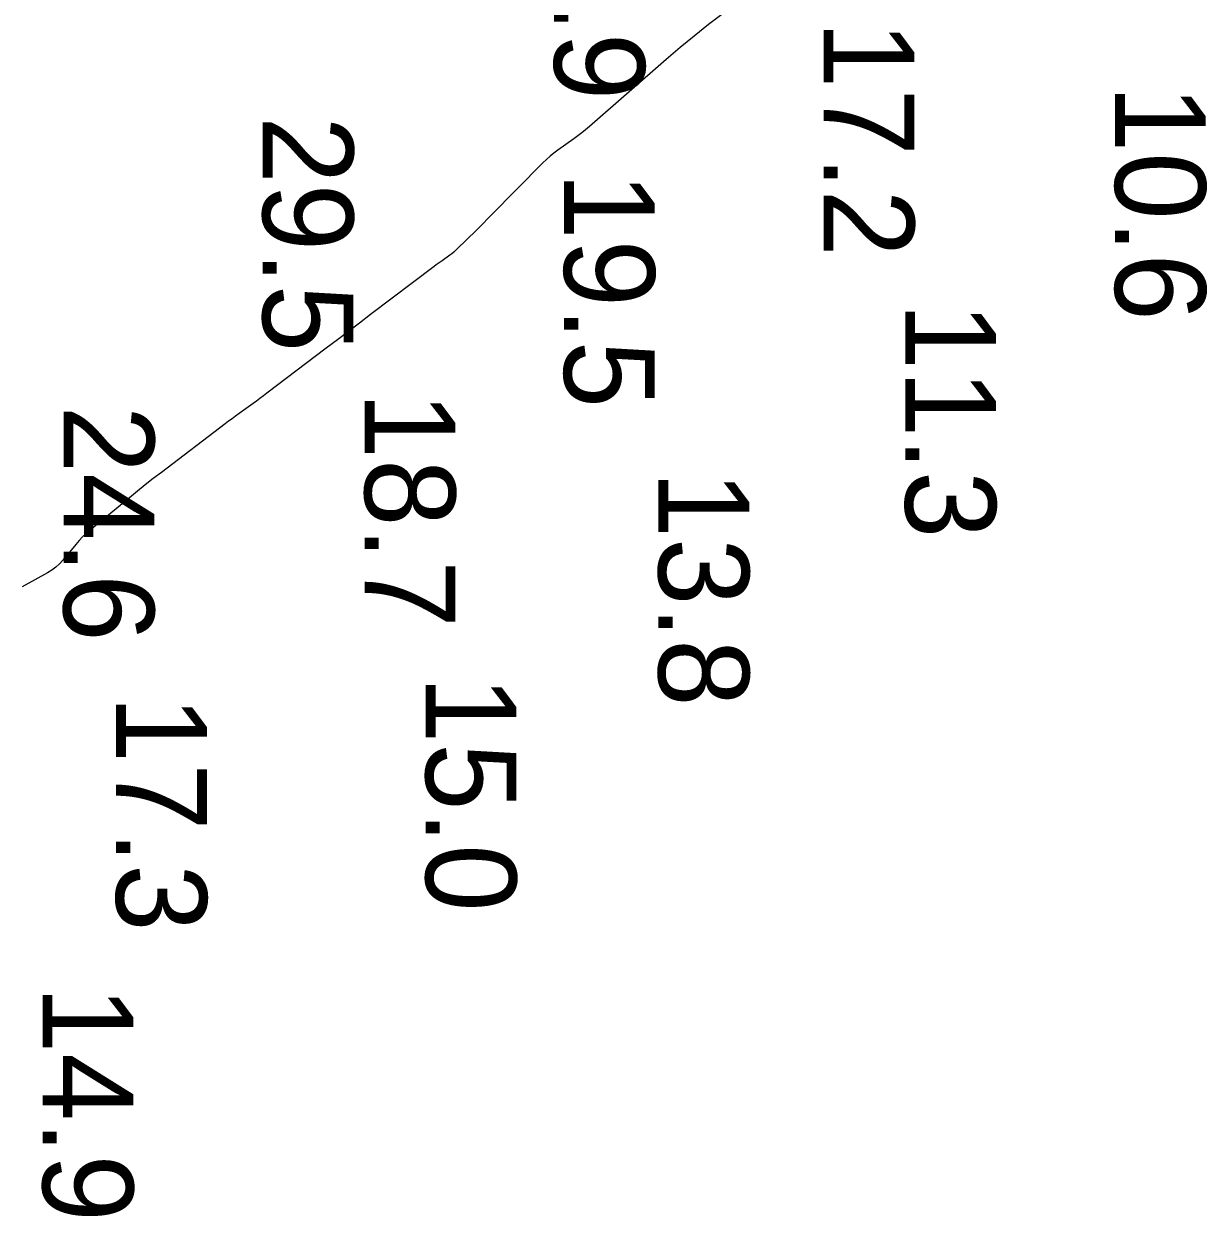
# Model space of a CAD drawing. Extents: x 1178573 to 1187098, y 693282 to 751751.
# Drawn here: x 1181372.4 to 1181535.5, y 721040 to 721204.3 of the extents above; entities that cross this region are included whole.
import ezdxf

# ---------------------------------------------------------------- set-up
doc = ezdxf.new("R2010")
doc.units = 0
doc.layers.add('V-HYDS-MAJR', color=7, linetype='Continuous')
doc.layers.add('V-HYDS-SOUN', color=7, linetype='Continuous')

msp = doc.modelspace()

# ---------------------------------------------------------------- linework, layer by layer
at = {"layer": 'V-HYDS-MAJR'}
msp.add_lwpolyline([(1181468.75, 721205.74), (1181466.75, 721204.21), (1181464.78, 721202.64), (1181462.85, 721201.04), (1181460.93, 721199.4), (1181450.33, 721190.16), (1181449.81, 721189.72), (1181449.29, 721189.29), (1181448.75, 721188.88), (1181448.2, 721188.48), (1181445.99, 721186.9), (1181445.44, 721186.49), (1181444.92, 721186.06), (1181444.41, 721185.61), (1181443.92, 721185.14), (1181436.76, 721177.88), (1181436.25, 721177.37), (1181435.74, 721176.86), (1181435.24, 721176.35), (1181434.73, 721175.85), (1181432.13, 721173.28), (1181431.89, 721173.06), (1181431.64, 721172.84), (1181431.38, 721172.63), (1181431.12, 721172.44), (1181430.04, 721171.67), (1181429.77, 721171.48), (1181429.5, 721171.28), (1181429.23, 721171.09), (1181428.97, 721170.89), (1181420.18, 721164.23), (1181418.66, 721163.07), (1181417.14, 721161.92), (1181415.61, 721160.76), (1181414.09, 721159.61), (1181405.9, 721153.39), (1181405.43, 721153.03), (1181404.95, 721152.67), (1181404.47, 721152.32), (1181403.99, 721151.97), (1181402.06, 721150.59), (1181401.58, 721150.24), (1181401.11, 721149.89), (1181400.63, 721149.53), (1181400.16, 721149.17), (1181391.37, 721142.48), (1181390.25, 721141.62), (1181389.15, 721140.75), (1181388.05, 721139.88), (1181386.96, 721138.99), (1181381.54, 721134.52), (1181381.01, 721134.06), (1181380.51, 721133.58), (1181380.03, 721133.08), (1181379.58, 721132.55), (1181377.8, 721130.39), (1181377.34, 721129.87), (1181376.83, 721129.41), (1181376.28, 721129), (1181375.69, 721128.63), (1181372.2, 721126.73)], dxfattribs=at)

# ---------------------------------------------------------------- texts
at = {"layer": 'V-HYDS-SOUN'}
for s, p in [('29.9 ', (1181445.48, 721226.32)), ('17.2 ', (1181482.6, 721204.73)), ('10.6 ', (1181522.76, 721195.91)), ('29.5 ', (1181405.32, 721191.59)), ('19.5 ', (1181446.85, 721183.88)), ('11.3 ', (1181493.86, 721165.92)), ('18.7 ', (1181419.38, 721153.62)), ('24.6 ', (1181377.88, 721151.69)), ('13.8 ', (1181459.85, 721142.73)), ('15.0 ', (1181427.78, 721114.46)), ('17.3 ', (1181385.13, 721111.72)), ('14.9 ', (1181375, 721071.7))]:
    msp.add_text(s, height=12.5, rotation=270, dxfattribs=at).set_placement(p)

doc.saveas('drawing.dxf')
